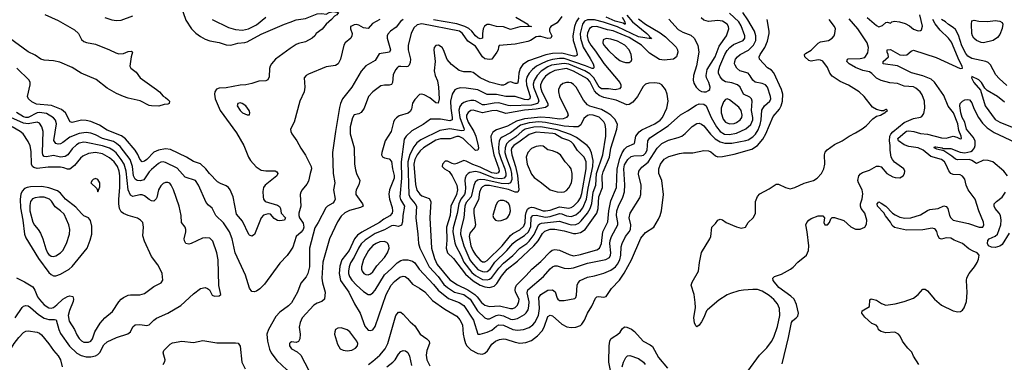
# Model space of a CAD drawing. Header units: inches. Extents: x 884549 to 1028252, y 526810 to 653624.
# Tile 912 of 1056: x 997679 to 1006128, y 616230 to 619168. Entities that reach past the tile are written whole.
import ezdxf

# ---------------------------------------------------------------- set-up
doc = ezdxf.new("R2010")
doc.units = ezdxf.units.IN
doc.header["$MEASUREMENT"] = 0
doc.layers.add('A9691', color=7, linetype='Continuous')
doc.layers.add('B0601', color=7, linetype='Continuous')

msp = doc.modelspace()

# ---------------------------------------------------------------- linework, layer by layer
at = {"layer": 'A9691', "color": 5}
for points, elevation in [([(999220.9, 620000), (999216.2, 619970), (999173.9, 619850), (999101.3, 619718.7), (999039.1, 619590), (999022.9, 619530), (999018.5, 619470), (999032.7, 619372.7), (999104.3, 619164.3), (999152.4, 619090), (999190, 619052.4), (999230, 619023.1), (999270, 619000.9), (999310, 618986.9), (999390, 618972.6), (999450, 618951.8), (999490, 618950.8), (999550, 618966.7), (999610, 618973.4), (999630, 618979.8), (999750, 619042.9), (999950, 619128.7), (1000000, 619147.5)], 2220), ([(997894, 619214), (998010, 619162.7), (998150, 619080.7), (998183, 619050), (998210, 618999.7), (998230, 618981.1), (998251.8, 618971.8), (998330, 618957.5), (998448.4, 618910), (998503.1, 618883.1), (998530, 618875.8), (998570, 618879), (998610, 618894.7), (998637.8, 618897.8), (998647.7, 618890), (998633.8, 618850), (998623, 618770), (998632.4, 618752.4), (998677.7, 618717.7), (998713, 618670), (998854, 618570), (998878.8, 618550), (998910, 618512), (998930, 618502), (998950, 618484.7), (998964.7, 618470), (998961, 618450), (998950, 618443.7), (998918.5, 618441.5), (998872.8, 618427.3), (998810, 618428.4), (998790, 618432.6), (998711.4, 618471.4), (998610, 618494.2), (998570, 618508.7), (998510, 618536), (998430, 618581), (998335.4, 618655.4), (998205.6, 618710), (998130, 618759.2), (998024.4, 618804.4), (997970, 618816.8), (997890, 618820.3), (997860.5, 618830), (997810, 618863.2), (997750, 618893.7), (997590, 619010.4)], 2180), ([(998410, 619187.8), (998470, 619167), (998510, 619160.2), (998550, 619163.8), (998650, 619201.6)], 2220), ([(999330.1, 619170.1), (999470, 619101.3), (999530, 619082.8), (999590, 619078.4), (999641.1, 619090), (999710, 619124), (999790, 619190.1)], 2240), ([(1000000, 618920.3), (999872.6, 618830), (999839.1, 618790), (999828.3, 618770), (999823.5, 618750), (999820.4, 618679.6), (999807, 618653), (999790, 618643.5), (999730, 618642.4), (999670, 618621.5), (999618, 618610), (999570, 618606), (999450, 618584.2), (999390, 618581.6), (999367.4, 618572.6), (999352.2, 618550), (999349.6, 618530), (999357, 618490), (999398.3, 618390), (999538.3, 618198.3), (999601.6, 618090), (999641.2, 617990), (999660.6, 617960.6), (999706.6, 617906.6), (999750, 617878.2), (999790, 617870.8), (999870, 617872.9), (999884.3, 617864.3), (999893.8, 617850), (999886.3, 617830), (999783.7, 617750), (999770.3, 617730), (999764.8, 617695.2), (999766.9, 617650), (999770.3, 617630), (999784.2, 617610), (999890, 617578.5), (999907.2, 617567.2), (999915.3, 617550), (999922.1, 617510), (999959.8, 617470), (999957.3, 617462.7), (999950, 617449.9), (999910, 617443.5), (999890, 617446.1), (999863.4, 617463.4), (999830, 617499.1), (999810, 617504.6), (999770, 617492.6), (999751.5, 617470), (999692.7, 617327.3), (999670, 617311.3), (999650, 617318.9), (999645.4, 617325.4), (999590, 617439.1), (999539.8, 617499.8), (999509.2, 617650), (999484.7, 617710), (999470, 617729.8), (999450, 617744.4), (999402.1, 617762.1), (999377, 617777), (999307.8, 617850), (999276.5, 617890), (999230.7, 617930.7), (999171.1, 617951.1), (999110.5, 617990.5), (998973.7, 618053.7), (998930, 618060.7), (998870, 618050.4), (998830, 618033.1), (998770, 617969.2), (998750, 617953.8), (998730, 617948.9), (998710, 617971.1), (998693.2, 618013.2), (998669.3, 618049.3), (998586.5, 618146.5), (998551.5, 618171.5), (998430, 618220.7), (998362.8, 618262.8), (998290, 618295.2), (998250, 618303.9), (998210, 618305.6), (998130, 618287.1), (998111.7, 618291.7), (998070.6, 618370), (998038.7, 618398.7), (997951.7, 618431.7), (997824.2, 618444.2), (997782.7, 618462.7), (997754.8, 618490), (997746.3, 618510), (997768, 618610), (997768.3, 618630), (997760.5, 618650), (997652.9, 618752.9)], 2220), ([(997638.7, 616610), (997699.9, 616700.1), (997710, 616711.4), (997730, 616718.2), (997750, 616713.8), (997770, 616701.1), (997840.4, 616640.4), (997889.4, 616609.4), (997930, 616598.2), (997977.5, 616597.5), (997992.6, 616592.6), (998015.1, 616510), (998030, 616476.5), (998107.1, 616367.1), (998170, 616309.3), (998207.5, 616287.5), (998250, 616276.1), (998290, 616275.9), (998330, 616286.4), (998350, 616297.8), (998365.5, 616314.5), (998400.8, 616379.2), (998430, 616406.3), (998510, 616442.4), (998607.3, 616472.7), (998628.6, 616491.4), (998650, 616533), (998670, 616550.3), (998710, 616554), (998770, 616546.3), (998790, 616550.4), (998828.9, 616591.1), (998851.6, 616608.4), (998948.7, 616651.3), (999062.4, 616717.6), (999170, 616817), (999230, 616861.6), (999270, 616870.6), (999290, 616862.8), (999306, 616850), (999330, 616804.7), (999350, 616796), (999390, 616798.8), (999404, 616810), (999387.6, 616887.6), (999382.9, 617110), (999369.8, 617170), (999334.7, 617270), (999310, 617294.7), (999270, 617298.2), (999246.8, 617293.2), (999149.3, 617249.3), (999130, 617243.7), (999104, 617250), (999092.3, 617272.3), (999089.4, 617290), (999104.7, 617350), (999105.1, 617370), (999098.3, 617390), (999067.6, 617430), (999064.5, 617490), (999047.8, 617567.8), (998999.8, 617710), (998979.7, 617750), (998965.7, 617765.7), (998950, 617772.1), (998930, 617770.8), (998910, 617762.7), (998890, 617744), (998871.1, 617710), (998856, 617644), (998849.2, 617630.8), (998830, 617613), (998810, 617614.7), (998790, 617625.3), (998750, 617657.7), (998730, 617666.5), (998710, 617666.9), (998650, 617651.5), (998630, 617663.1), (998608.9, 617708.9), (998593.1, 617870), (998575.4, 617930), (998549.9, 617970), (998505.1, 618025.1), (998478.5, 618050), (998450, 618067), (998390, 618085.5), (998250, 618115.9), (998230, 618116.6), (998190, 618108), (998165.5, 618094.5), (998130, 618059.9), (998091.1, 618008.9), (998070, 617995), (998030, 617989.9), (997970, 618004.3), (997910, 617992.9), (997890, 617995), (997877.7, 618010), (997874.9, 618030), (997881.3, 618210), (997869.9, 618250), (997850, 618279.9), (997829.9, 618289.9), (997750, 618275.4), (997710, 618280.7), (997551.4, 618351.4)], 2260), ([(1000000, 617183.8), (999975.2, 617144.8), (999910, 617079.7), (999779.6, 616900.4), (999739.5, 616860.5), (999710, 616839.7), (999690, 616835.1), (999670, 616838.4), (999650, 616866), (999616.6, 616976.6), (999528.2, 617170), (999502.2, 617290), (999478.7, 617350), (999426.3, 617426.3), (999362, 617490), (999330.7, 617550.7), (999297.8, 617577.8), (999279.8, 617599.8), (999214, 617750), (999188.4, 617788.4), (999097.3, 617817.3), (999030, 617894.3), (998930, 617943.2), (998910, 617948.9), (998890, 617946.3), (998870, 617936.2), (998810, 617884), (998790, 617863.1), (998744.5, 617795.5), (998714.6, 617785.4), (998688.1, 617788.1), (998670, 617799.8), (998655.4, 617830), (998645.8, 617910), (998626.9, 617970), (998542.1, 618082.1), (998510, 618107.5), (998482.3, 618122.3), (998389.7, 618149.7), (998330, 618180.1), (998290, 618194.8), (998250, 618200.3), (998190, 618193.1), (998110, 618160.2), (998050, 618114.5), (998030, 618104.5), (998010, 618101.9), (997987.5, 618107.5), (997972.2, 618132.2), (997995.5, 618275.5), (997987.2, 618307.2), (997970, 618328), (997910, 618363.5), (997850, 618373.6), (997829.8, 618370.2), (997750.9, 618330), (997730, 618329), (997710, 618336), (997650, 618373.2)], 2240), ([(997650, 616953.5), (997720, 616920), (997790, 616876.2), (997809.6, 616849.6), (997831.7, 616791.7), (997847.4, 616767.4), (997890, 616723.8), (997930, 616696.4), (997950, 616694), (997970, 616700.8), (997998.4, 616721.6), (998050, 616770.7), (998090, 616794), (998110, 616800.2), (998134.6, 616794.6), (998139.8, 616770), (998136.1, 616750), (998105.9, 616674.1), (998095.4, 616630), (998102.4, 616582.4), (998149.5, 616510), (998170, 616464.7), (998190, 616433.5), (998210, 616414), (998230, 616403.7), (998270, 616402.6), (998290, 616411.4), (998303.2, 616430), (998323, 616490), (998370, 616564.5), (998410, 616610.2), (998475, 616665), (998530, 616749), (998550, 616770.2), (998570, 616785.4), (998610, 616804.9), (998630, 616809.1), (998710, 616809.1), (998750, 616820.2), (998830, 616879.6), (998892.7, 616910), (998906.6, 616933.4), (998901.4, 616990), (998885.5, 617030), (998865.3, 617065.3), (998810, 617136.2), (998748.3, 617268.3), (998735.9, 617315.9), (998741.1, 617390), (998734, 617430), (998715.8, 617450), (998690, 617464.8), (998608.3, 617488.3), (998570, 617504.8), (998550, 617521.7), (998535, 617550), (998528.7, 617588.7), (998528.8, 617628.8), (998538, 617730), (998538.5, 617830), (998532.4, 617870), (998516.9, 617910), (998490, 617949.9), (998450, 617983.7), (998390, 618017), (998330, 618029.1), (998270, 618020.1), (998220.9, 617999.1), (998199.9, 617980.1), (998150, 617919.1), (998110, 617886.6), (998090, 617887.3), (998058.3, 617898.3), (998030, 617902.1), (997923.7, 617903.7), (997830, 617892.7), (997800.2, 617900.2), (997789, 617909), (997780.8, 617930), (997777, 618037), (997767.4, 618087.4), (997750, 618124.7), (997708.4, 618188.4), (997683.1, 618210), (997613.3, 618250)], 2280), ([(1000000, 616728.7), (999985.8, 616714.2), (999910, 616659.7), (999877, 616623), (999813.7, 616510), (999800.3, 616470), (999804.6, 616410), (999822, 616342), (999835.6, 616310), (999884.2, 616244.2), (999970, 616164.6), (1000000, 616128.3)], 2260), ([(997555.2, 616224.8), (997570.3, 616249.7), (997594.7, 616330), (997630, 616390.2), (997670, 616442.2), (997710, 616484), (997730, 616495.6), (997750, 616498.3), (997830, 616487.4), (997850, 616478.9), (997865.3, 616465.3), (997928, 616388), (997968.3, 616330), (998010, 616285.8), (998028.8, 616250), (998042.5, 616190)], 2240), ([(998910, 616210.4), (998924.7, 616235.3), (998927.1, 616250), (998909.7, 616310), (998914.3, 616330), (998970, 616384.6), (998990, 616396.5), (999070.3, 616410.3), (999170, 616399.5), (999250, 616415.6), (999370, 616397.7), (999530, 616397.1), (999553.3, 616393.3), (999569.3, 616369.3), (999586.2, 616230), (999613.1, 616173.1)], 2240), ([(1000000, 616396.6), (999993.4, 616390), (999994.9, 616370), (1000000, 616362.1)], 2280)]:
    msp.add_lwpolyline(points, dxfattribs=dict(at, elevation=elevation))
for points, elevation in [([(999570, 618454.7), (999550.4, 618449.6), (999544.6, 618430), (999570, 618390.4), (999590, 618370.4), (999630, 618353), (999650, 618352), (999654, 618370), (999647.6, 618390), (999620.5, 618430), (999589, 618450)], 2240), ([(997870, 617737.3), (997770, 617735.9), (997742.8, 617730), (997720.9, 617719.1), (997701, 617699), (997688.9, 617671.1), (997683.4, 617630), (997686.6, 617553.4), (997705.8, 617450), (997720.6, 617330), (997730, 617296.5), (997839.2, 617119.2), (997930, 616999.5), (997950, 616981.7), (997970, 616971.7), (997990, 616971.6), (998030, 616986), (998102.6, 617030), (998128, 617052), (998256.9, 617210), (998283.1, 617276.9), (998297.1, 617330), (998297.8, 617397.8), (998286.6, 617446.6), (998268.7, 617468.7), (998230, 617487.4), (998210, 617505.1), (998160.6, 617560.6), (998070.5, 617630), (998030, 617681.1), (998001.7, 617701.7), (997930, 617725.8)], 2320), ([(998330, 617805.1), (998310, 617798.5), (998300.3, 617790), (998290.3, 617770), (998339.4, 617719.4), (998350, 617691.3), (998366.2, 617733.8), (998365.1, 617770), (998350, 617796.3)], 2320), ([(997850, 617647.5), (997810, 617640.5), (997788.9, 617631.1), (997772.3, 617610), (997765.4, 617574.6), (997767, 617530), (997790, 617431.8), (997806.1, 617406.1), (997838.2, 617370), (997856.7, 617336.7), (997875.8, 617290), (997902.2, 617202.2), (997917.7, 617170), (997930, 617153.6), (997950, 617139.7), (997970, 617135.9), (997990, 617143.5), (998028.6, 617170), (998047.9, 617190), (998081.7, 617250), (998106.6, 617330), (998109.8, 617370), (998101.4, 617410), (998060.4, 617500.4), (998030, 617529.8), (997981.9, 617561.9), (997952.3, 617612.3), (997935.6, 617630), (997890, 617646.2)], 2340)]:
    msp.add_lwpolyline(points, close=True, dxfattribs=dict(at, elevation=elevation))
at = {"layer": 'B0601', "color": 5}
for points, elevation in [([(1000000, 619147.5), (1000050, 619166.2), (1000130, 619179.8), (1000230, 619218.7), (1000270, 619222.2), (1000310, 619214.9), (1000333.2, 619230), (1000370, 619239.5), (1000414, 619230), (1000398.8, 619210), (1000380.3, 619199.7), (1000354.4, 619170), (1000309, 619131), (1000274.2, 619085.8), (1000223.7, 619050), (1000210, 619029.6), (1000189.2, 619010.8), (1000130, 618979.8), (1000070, 618965), (1000050, 618955.8), (1000000, 618920.3)], 2220), ([(1002330, 619195.8), (1002290, 619142.5), (1002237.6, 619110), (1002230, 619100.4), (1002225, 619090), (1002226.4, 619070), (1002245, 619030), (1002236.9, 619010), (1002210, 619007.4), (1002150, 619024.9), (1002130, 619025.4), (1002110, 619021.5), (1002062.9, 618990), (1002039, 618981), (1001930, 618959.3), (1001794, 618946), (1001787.5, 618932.5), (1001784.8, 618910), (1001773.6, 618890), (1001730, 618831.2), (1001710, 618826.2), (1001670, 618833.2), (1001650, 618849.9), (1001590, 618942.3), (1001524.5, 618984.5), (1001479.6, 619050), (1001451.8, 619070), (1001130, 619133.7), (1001090, 619124.9), (1001061.4, 619098.6), (1001037.8, 619050), (1001011.1, 618950), (1001012.9, 618910), (1001032.6, 618830), (1001030, 618800.7), (1001020.4, 618779.6), (1001010, 618767.2), (1000995.9, 618764.1), (1000950, 618767.9), (1000930, 618765.7), (1000920.6, 618759.4), (1000902.5, 618737.5), (1000883.3, 618696.7), (1000877.8, 618630), (1000870, 618611.5), (1000850, 618605.7), (1000810, 618606.5), (1000778.9, 618601.1), (1000710, 618548.8), (1000670.8, 618509.2), (1000634.7, 618410), (1000610, 618372.8), (1000590, 618361.1), (1000550, 618351), (1000533.9, 618326.1), (1000515.7, 618250), (1000515, 618190), (1000548, 618070), (1000552.9, 617930), (1000560.1, 617880.1), (1000569.4, 617849.4), (1000597.6, 617790), (1000590, 617752.3), (1000567.3, 617710), (1000562, 617690), (1000564.1, 617670), (1000621.6, 617590), (1000625.3, 617570), (1000603, 617557), (1000508.5, 617531.5), (1000468.2, 617511.8), (1000437.9, 617482.1), (1000405.5, 617434.5), (1000337.6, 617290), (1000280.6, 617090), (1000272.4, 616950), (1000277.5, 616910), (1000299.8, 616830), (1000293.8, 616770), (1000270.5, 616750), (1000230, 616735.9), (1000201.5, 616718.5), (1000101.4, 616610), (1000086.2, 616570), (1000077.5, 616530), (1000084.9, 616470), (1000082.4, 616430), (1000070, 616409.2), (1000050, 616399.3), (1000010, 616406.6), (1000000, 616396.6)], 2280), ([(1000768.3, 619170), (1000705, 619135), (1000670, 619092), (1000630, 619098.3), (1000590, 619121), (1000570, 619126.3), (1000550, 619124.1), (1000526, 619114), (1000518.4, 619110), (1000516.5, 619090), (1000530.3, 619050), (1000530.2, 619029.8), (1000520.3, 619010), (1000472.2, 618970), (1000459.6, 618950), (1000430.3, 618830.3), (1000410.9, 618789.1), (1000390, 618776.8), (1000310, 618763.1), (1000157.5, 618702.5), (1000136, 618690), (1000118.8, 618670), (1000124.9, 618590), (1000120.7, 618550), (1000082.8, 618470), (1000033.4, 618290), (1000002.6, 618230), (1000004.2, 618210), (1000014.6, 618190), (1000057.4, 618130), (1000090, 618065.5), (1000130, 618007.7), (1000181.1, 617910), (1000183.1, 617890), (1000170, 617849), (1000157.2, 617782.8), (1000142.9, 617757.1), (1000101.7, 617710), (1000090.3, 617690), (1000085.8, 617670), (1000090.2, 617570), (1000074, 617510), (1000074, 617490), (1000080.9, 617470), (1000110, 617423.7), (1000116.1, 617390), (1000112.2, 617370), (1000095.1, 617344.9), (1000051.3, 617308.7), (1000021.8, 617218.1), (1000000, 617183.8)], 2240), ([(1000968.4, 619170), (1000946.3, 619153.7), (1000910, 619103.5), (1000860.3, 619070), (1000836.7, 619043.3), (1000831.3, 619030), (1000831.1, 619010), (1000861.2, 618910), (1000853.4, 618890), (1000764.5, 618875.5), (1000730, 618819.7), (1000650, 618774), (1000610, 618728), (1000530, 618589.7), (1000450, 618489.6), (1000432.3, 618450), (1000424.2, 618415.8), (1000387.3, 618210), (1000364.2, 618030), (1000369.4, 617849.4), (1000383.5, 617770), (1000372.1, 617710), (1000385.5, 617630), (1000378.3, 617610), (1000364.6, 617595.4), (1000320.4, 617570), (1000304.6, 617555.4), (1000240.7, 617430), (1000210, 617382.4), (1000166.9, 617210), (1000166.4, 617050), (1000150, 616992), (1000136.6, 616963.4), (1000092.4, 616907.6), (1000061.3, 616830), (1000010, 616738.9), (1000000, 616728.7)], 2260), ([(1002476.6, 619183.4), (1002454.2, 619150), (1002440.5, 619110), (1002425.2, 619030), (1002427.2, 618990), (1002452.8, 618910), (1002462.5, 618870), (1002458.5, 618861.5), (1002444.6, 618855.4), (1002430, 618856.7), (1002330, 618880.5), (1002250, 618878.6), (1002194.4, 618865.6), (1002045, 618815.1), (1001995.8, 618784.2), (1001972.3, 618750), (1001961.8, 618710), (1001957.6, 618642.4), (1001950, 618621.5), (1001930, 618620.5), (1001890, 618636.3), (1001870, 618630.8), (1001850, 618614.2), (1001830, 618605.4), (1001810, 618606.5), (1001710, 618631.2), (1001630, 618669.9), (1001570, 618715.2), (1001550, 618721.1), (1001490, 618721), (1001450, 618733.8), (1001385.1, 618785.1), (1001345.7, 618825.7), (1001316.8, 618910), (1001302.6, 618930), (1001272, 618950), (1001250, 618946.3), (1001236, 618930), (1001232.8, 618910), (1001243.9, 618810), (1001235, 618730), (1001244.2, 618690), (1001262.9, 618642.9), (1001273.8, 618590), (1001277.6, 618490), (1001270, 618453.6), (1001250, 618454), (1001197.2, 618497.2), (1001150, 618524.2), (1001130, 618530.7), (1001110, 618526.4), (1001070, 618483.4), (1001050, 618452.8), (1001040.3, 618399.7), (1001030, 618379.8), (1001012.4, 618367.6), (1000936.3, 618343.7), (1000912.4, 618327.6), (1000896.3, 618310), (1000885.4, 618290), (1000865, 618210), (1000815.6, 618130), (1000785.1, 618030), (1000783.2, 618010), (1000792.4, 617992.4), (1000810, 617983.5), (1000850, 617974.5), (1000870, 617952), (1000878.1, 617890), (1000893.1, 617833.1), (1000891.1, 617808.9), (1000853, 617710), (1000847.5, 617672.5), (1000853.1, 617630), (1000876.2, 617556.2), (1000878.8, 617530), (1000875.4, 617510), (1000854.6, 617485.4), (1000803, 617457), (1000766.3, 617430), (1000613.9, 617346.1), (1000578.7, 617321.3), (1000552.4, 617287.6), (1000505.8, 617190), (1000442.5, 617110), (1000425.9, 617054.1), (1000419.6, 616990), (1000431, 616930), (1000502.6, 616830), (1000550.7, 616730), (1000600.3, 616650), (1000641, 616541), (1000670, 616506.4), (1000690, 616501.1), (1000710, 616508.4), (1000730, 616536.5), (1000822.9, 616810), (1000865, 616890), (1000895.9, 616924.1), (1000941, 616959), (1000970, 616967.4), (1000985.4, 616965.4), (1001009.3, 616949.3), (1001050, 616899), (1001110, 616866.3), (1001155.1, 616835.1), (1001221.2, 616761.2), (1001326, 616686), (1001430, 616626), (1001454.6, 616594.6), (1001479.5, 616550), (1001484, 616470), (1001491.4, 616430), (1001503.1, 616390), (1001515.9, 616370), (1001550, 616337.1), (1001610, 616304.1), (1001650, 616300.2), (1001670, 616307.2), (1001692.4, 616327.6), (1001730, 616384.4), (1001760.7, 616410), (1001795.3, 616424.7), (1001830, 616430.8), (1001850, 616429.4), (1001930, 616403.1), (1001970, 616394.8), (1002020.7, 616399.3), (1002070, 616417.9), (1002122.3, 616457.7), (1002161.3, 616498.7), (1002179.2, 616530), (1002210, 616621.3), (1002230, 616635.2), (1002250, 616628.2), (1002330, 616556.5), (1002374.7, 616534.7), (1002410, 616528.6), (1002450, 616531.4), (1002490, 616546), (1002502.5, 616557.5), (1002524.2, 616590), (1002550.5, 616650), (1002588.7, 616710), (1002619.7, 616780.3), (1002629.9, 616790.1), (1002646, 616794), (1002690, 616789.3), (1002710, 616794.9), (1002757.9, 616862.1), (1002824.7, 616935.3), (1002865.1, 616994.9), (1002927.6, 617110), (1003010, 617293.4), (1003050, 617341.7), (1003119.6, 617390), (1003161.2, 617458.8), (1003175.8, 617490), (1003186.9, 617530), (1003202, 617670), (1003188.1, 617788.1), (1003163.8, 617850), (1003164.4, 617890), (1003176.4, 617930), (1003210, 617972.4), (1003250, 617995), (1003339.6, 618020.4), (1003375, 618025), (1003454.9, 618025.1), (1003550, 618046.2), (1003590, 618042.6), (1003610, 618035.9), (1003650, 618001.3), (1003670, 617991.3), (1003710, 617994), (1003810, 618016.3), (1003960.9, 618059.1), (1004009.3, 618090.7), (1004056.3, 618143.7), (1004081.9, 618190), (1004143.2, 618336.8), (1004198.6, 618401.4), (1004214.2, 618430), (1004225.8, 618470), (1004226.1, 618530), (1004215.3, 618570), (1004150, 618713.8), (1004130, 618734.8), (1004096.7, 618756.8), (1004027.2, 618830), (1004024.8, 618850), (1004033.2, 618870), (1004072.3, 618930), (1004097.2, 618982.8), (1004111.2, 619050), (1004111.1, 619070), (1004091.6, 619170)], 2320), ([(1002890, 619208.5), (1002937.1, 619150), (1003059.3, 619050), (1003080.5, 619030), (1003082.1, 619022.1), (1003100.3, 619010), (1003097.1, 619002.9), (1002990, 619022.4), (1002810, 619106.2), (1002687.5, 619147.5), (1002610, 619166), (1002550, 619165.8), (1002525.2, 619154.8), (1002507.1, 619130), (1002489.4, 619050), (1002490.4, 619010), (1002513, 618933), (1002575.4, 618835.4), (1002599.2, 618790), (1002606.5, 618770), (1002605.2, 618754.8), (1002599.3, 618750), (1002590, 618748.5), (1002533.6, 618773.6), (1002350, 618836.4), (1002310, 618836.3), (1002250, 618827.7), (1002210, 618816.7), (1002163.7, 618796.3), (1002113.5, 618770), (1002078.6, 618741.4), (1002049.5, 618710.5), (1002030, 618675.5), (1002024.7, 618650), (1002027.6, 618610), (1002058.8, 618510), (1002057.5, 618490), (1002037.9, 618482.1), (1002010, 618483.3), (1001930, 618508.5), (1001850.9, 618509.1), (1001770, 618526.1), (1001690, 618527.3), (1001610, 618565.6), (1001510, 618581.8), (1001457.3, 618582.7), (1001430, 618576.5), (1001413.2, 618566.8), (1001389.6, 618530.4), (1001374.6, 618470), (1001377.8, 618410), (1001391.2, 618330), (1001390, 618309.1), (1001370, 618300.3), (1001290, 618314.3), (1001204.2, 618315.8), (1001140.9, 618270), (1001043.5, 618216.5), (1000995.6, 618170), (1000977.8, 618142.2), (1000951.6, 617950), (1000954.8, 617810), (1000941.7, 617650), (1000947.4, 617627.4), (1000981.6, 617570), (1000967, 617490), (1000965, 617435), (1000954.3, 617405.7), (1000930, 617395.4), (1000890, 617402.1), (1000870, 617399.6), (1000810, 617365.6), (1000730, 617333.8), (1000643, 617277), (1000610, 617245.4), (1000585.3, 617210), (1000548.6, 617131.4), (1000517.6, 617082.4), (1000505, 617050), (1000499.4, 617010), (1000501.1, 616990), (1000510, 616965.2), (1000530, 616935), (1000570, 616890.9), (1000630, 616837.8), (1000670, 616812.7), (1000690, 616811.5), (1000710, 616825.3), (1000730, 616848), (1000810, 616981), (1000870, 617034.2), (1000916.6, 617083.4), (1000950, 617102.5), (1000970, 617107.8), (1001010, 617108.8), (1001050, 617097.9), (1001070, 617082.3), (1001105.7, 617030), (1001230, 616897.8), (1001270, 616847.9), (1001357.1, 616777.1), (1001450, 616744.1), (1001490, 616718.1), (1001572.9, 616590), (1001610, 616470.7), (1001630.4, 616470.4), (1001690, 616489.5), (1001730, 616505.2), (1001770, 616540.1), (1001790, 616551.8), (1001830, 616548.2), (1001910, 616512), (1001950, 616504.3), (1002002, 616510), (1002050, 616526.9), (1002082, 616550), (1002100.5, 616570), (1002129.9, 616630), (1002139.2, 616690), (1002133.7, 616786.3), (1002150, 616811.6), (1002210, 616847.8), (1002250, 616851.1), (1002273.7, 616833.7), (1002290, 616780.5), (1002295.6, 616770), (1002310, 616759.2), (1002350, 616758.9), (1002442, 616778), (1002450, 616784.7), (1002455.6, 616804.4), (1002461.1, 616890), (1002469.9, 616910.1), (1002488.8, 616931.2), (1002550, 616960.1), (1002610, 616970.9), (1002690, 616995.5), (1002750, 617018.8), (1002791.9, 617048.1), (1002810, 617071.8), (1002827.2, 617110), (1002836, 617150), (1002840, 617220), (1002848.6, 617250), (1002877, 617310), (1002910, 617348.6), (1002921.4, 617370), (1002922.8, 617410), (1002909.9, 617470), (1002915.9, 617510), (1002999.1, 617640.9), (1003009.8, 617670), (1003010.6, 617750), (1002990, 617844), (1002991.6, 617870), (1003016.1, 617903.9), (1003073, 617947), (1003150, 618067.4), (1003190, 618107.5), (1003245.3, 618134.7), (1003330, 618157.6), (1003359.7, 618170), (1003390, 618192.2), (1003449, 618251), (1003490, 618278.9), (1003510, 618280.6), (1003530, 618271.8), (1003550, 618256.6), (1003606, 618186), (1003646.7, 618146.7), (1003690, 618119.9), (1003728.7, 618108.7), (1003790, 618110.1), (1003910, 618131.7), (1003930, 618138.9), (1003970, 618163.9), (1003992.2, 618187.8), (1004015.4, 618224.6), (1004032.8, 618270), (1004041, 618310), (1004046.3, 618393.7), (1004070, 618428.6), (1004115.6, 618470), (1004123.1, 618490), (1004122.2, 618510), (1004095, 618590), (1004077.5, 618610), (1004050, 618621.9), (1003990, 618632.1), (1003969.2, 618649.2), (1003948.2, 618688.2), (1003930, 618709.7), (1003858.7, 618730), (1003832.5, 618752.5), (1003817.9, 618777.9), (1003813.6, 618790), (1003815, 618810), (1003822.6, 618830), (1003838.4, 618850), (1003862.2, 618870), (1003932.8, 618907.3), (1003974.8, 618950), (1003994.9, 618990), (1003996.3, 619030), (1003983.7, 619070), (1003927.8, 619167.7), (1003884.9, 619230)], 2340), ([(1002990, 619175.4), (1003050, 619129.7), (1003175.8, 619055.8), (1003221.2, 619021.2), (1003312.1, 618932.1), (1003322.2, 618910), (1003325, 618890), (1003315.6, 618850), (1003290.1, 618829.9), (1003210, 618822.5), (1003170, 618827), (1003082.4, 618882.4), (1003014.9, 618950), (1002910, 619014.5), (1002770, 619072.3), (1002721.8, 619081.8), (1002630, 619109.5), (1002590, 619107.6), (1002567.4, 619092.6), (1002550, 619054), (1002548.5, 619030), (1002558, 618990), (1002579.2, 618950), (1002619, 618899), (1002690, 618793.1), (1002830, 618630.2), (1002837.1, 618610), (1002837.5, 618590), (1002824.8, 618575.2), (1002790, 618567.1), (1002730, 618574.2), (1002670, 618574.2), (1002649.9, 618590), (1002605.6, 618670), (1002570, 618704.5), (1002529.3, 618730), (1002390, 618786.8), (1002350, 618792.9), (1002243, 618777), (1002210, 618764.6), (1002154, 618726), (1002119.5, 618690), (1002093.5, 618646.5), (1002085.4, 618614.6), (1002087, 618590), (1002128.9, 618490), (1002133.7, 618470), (1002122.3, 618450), (1002070, 618435.9), (1001889.9, 618429.9), (1001870, 618431.4), (1001790, 618455.4), (1001750, 618453.2), (1001670, 618437.1), (1001650, 618438.4), (1001590, 618471.5), (1001575.4, 618475.4), (1001550, 618475.9), (1001511.9, 618468.1), (1001490, 618459), (1001470, 618443.7), (1001456.4, 618423.6), (1001447.4, 618392.6), (1001456.4, 618330), (1001494, 618230), (1001490, 618218.5), (1001470, 618215), (1001370, 618232.1), (1001282.6, 618217.4), (1001121.9, 618138.1), (1001087.6, 618112.4), (1001061.2, 618078.8), (1001026.8, 618013.2), (1001009.5, 617950), (1001017.9, 617670), (1001030, 617640.1), (1001072.9, 617590), (1001083.4, 617570), (1001077.2, 617470), (1001095.7, 617330), (1001100.5, 617250), (1001113.7, 617210), (1001191.8, 617050), (1001270, 616964.8), (1001318.2, 616898.2), (1001349.1, 616870), (1001410, 616831.6), (1001490, 616810.7), (1001545, 616770), (1001606.6, 616670), (1001670, 616611.5), (1001690, 616603), (1001710, 616603.6), (1001768.4, 616631.6), (1001790, 616636.5), (1001830, 616627.4), (1001890, 616600.9), (1001910, 616598), (1001950, 616605), (1002010, 616639), (1002026.1, 616653.9), (1002040.7, 616679.3), (1002049.1, 616710.9), (1002051.2, 616748.8), (1002033.2, 616826.8), (1002040.2, 616850), (1002173.1, 616966.9), (1002230, 617031.8), (1002250, 617048.5), (1002270, 617056.6), (1002290, 617056), (1002350, 617036.3), (1002390, 617035.7), (1002430, 617041.4), (1002550, 617079.1), (1002709.4, 617110.6), (1002739.8, 617130), (1002749.9, 617150), (1002750.8, 617169.2), (1002742.3, 617250), (1002744.8, 617275.2), (1002757.3, 617310), (1002811.1, 617410), (1002812.7, 617430), (1002801, 617490), (1002803.4, 617530), (1002816.4, 617570), (1002853, 617647), (1002867.7, 617692.3), (1002871.3, 617751.3), (1002864, 617890), (1002870, 617923.6), (1002896.4, 617970), (1002925, 617995), (1002950, 618001.8), (1003017.2, 618002.8), (1003032.4, 618007.6), (1003050, 618022.9), (1003061.9, 618050), (1003068.1, 618130), (1003085.8, 618154.2), (1003242.8, 618257.2), (1003350, 618351.3), (1003410, 618385.5), (1003483.7, 618436.3), (1003510, 618446.5), (1003550, 618443.2), (1003570.5, 618430.5), (1003611.6, 618330), (1003657.5, 618250), (1003689.3, 618209.3), (1003727.1, 618187.1), (1003770, 618182.6), (1003830, 618194), (1003908.7, 618231.3), (1003951.9, 618270), (1003970, 618308.9), (1003971, 618330), (1003959.5, 618390), (1003965.2, 618470), (1003959.4, 618490), (1003943.8, 618503.8), (1003888.7, 618528.7), (1003860.5, 618590), (1003839.4, 618610), (1003790, 618627.8), (1003736.7, 618636.7), (1003712.9, 618650), (1003690, 618678), (1003676.7, 618710), (1003676.6, 618730), (1003687.1, 618770), (1003730.4, 618870), (1003750, 618904.8), (1003772.9, 618930), (1003805, 618955), (1003887.9, 618990), (1003899.9, 619010), (1003900.7, 619030), (1003870, 619115.1), (1003851.2, 619150), (1003770, 619223.8)], 2360), ([(1001937.4, 619190), (1002040.3, 619130), (1002042.3, 619122.3), (1002050, 619117.1), (1002070.8, 619110), (1001970, 619106.5), (1001890, 619085), (1001830, 619107.5), (1001770.1, 619109.9), (1001710, 619128.3), (1001690, 619126.7), (1001668.1, 619111.9), (1001656.3, 619090), (1001649, 619051), (1001651, 619010), (1001630, 619003.9), (1001610, 619013.5), (1001591.2, 619030), (1001557.6, 619070), (1001531.9, 619091.9), (1001499.6, 619110), (1001430, 619133.8), (1001230, 619168.4)], 2260), ([(1002848.5, 619190), (1002872.4, 619150), (1002873.1, 619130), (1002870, 619129.1), (1002858.4, 619138.4), (1002790, 619155.9), (1002710, 619188.9)], 2320), ([(1003250, 619172.4), (1003330, 619085.5), (1003370, 619061.7), (1003436.7, 619036.7), (1003467.1, 619010), (1003498.9, 618950), (1003507.8, 618890), (1003486.8, 618773.2), (1003461.7, 618690), (1003458, 618650), (1003464.2, 618624.2), (1003482.6, 618590), (1003510, 618564.1), (1003530, 618553.4), (1003550, 618549.5), (1003570, 618551), (1003590, 618559.6), (1003599.8, 618570), (1003604.2, 618590), (1003593.6, 618630), (1003573.3, 618670), (1003568.9, 618690), (1003579.3, 618740.7), (1003646, 618850), (1003679.8, 618940.2), (1003745.3, 619030), (1003765.2, 619090), (1003761.4, 619110), (1003748.9, 619130), (1003710, 619154.6), (1003670, 619161.2), (1003590, 619153.6), (1003550, 619164.2), (1003525.7, 619185.7)], 2380), ([(1003927.2, 616152.8), (1004026, 616290), (1004090, 616354.4), (1004130, 616408.4), (1004150, 616446), (1004182.1, 616537.9), (1004201.7, 616630), (1004197.7, 616690), (1004180.6, 616730), (1004150, 616767.3), (1004110, 616803.7), (1004050, 616838.6), (1004010, 616853.1), (1003970, 616855.5), (1003890, 616848), (1003850, 616841.8), (1003779.2, 616820.8), (1003750, 616808.2), (1003678.2, 616761.8), (1003580.4, 616679.6), (1003572.2, 616670), (1003550, 616613.2), (1003530, 616576), (1003510, 616549), (1003490, 616534), (1003482, 616542), (1003468.3, 616568.3), (1003464, 616610), (1003479.1, 616700.9), (1003476.2, 616743.8), (1003467.9, 616810), (1003442, 616890), (1003450, 616917.3), (1003504.7, 617010), (1003513.6, 617086.4), (1003530, 617170.7), (1003601.8, 617290), (1003608.9, 617310), (1003618.4, 617390), (1003650, 617420.5), (1003670, 617448.5), (1003690, 617457.6), (1003710, 617451.7), (1003742, 617430), (1003830, 617390.4), (1003870, 617379.1), (1003908, 617390), (1003929, 617430), (1003971.5, 617468.5), (1003992.8, 617507.2), (1003994, 617610), (1004008.8, 617651.2), (1004030, 617674.4), (1004110, 617716.5), (1004170, 617757.6), (1004190, 617757.6), (1004250, 617728.7), (1004290, 617717), (1004330, 617728.9), (1004410, 617766.7), (1004489.3, 617790), (1004522.9, 617810), (1004559.7, 617850), (1004579.7, 617890), (1004586.9, 617930), (1004584, 618010), (1004590, 618030.7), (1004607.2, 618052.7), (1004670, 618097.1), (1004737.2, 618130), (1004796, 618170), (1004850, 618197), (1004906.9, 618233.1), (1004941.8, 618258.2), (1005001.1, 618318.9), (1005030, 618340.7), (1005066, 618350), (1005092.9, 618367.1), (1005106, 618370), (1005106, 618374), (1005126, 618390), (1005118, 618398), (1005110, 618398), (1005094, 618390), (1005094, 618386), (1005072.7, 618387.3), (1005030, 618399.3), (1004996.9, 618416.9), (1004924, 618510), (1004881, 618550), (1004790, 618608), (1004719.4, 618639.4), (1004650, 618682.7), (1004631.8, 618710), (1004610, 618758.4), (1004570, 618812.2), (1004550, 618822.2), (1004530, 618823.4), (1004470, 618812), (1004450, 618818.5), (1004415.8, 618850), (1004414.7, 618870), (1004422, 618878), (1004471.8, 618908.2), (1004530, 618967.9), (1004550, 618977.6), (1004618, 618990), (1004650.7, 619009.3), (1004666.6, 619030), (1004674.3, 619050), (1004678.9, 619090), (1004671.1, 619110), (1004625.4, 619170)], 2280), ([(1004222.4, 616217.6), (1004277.1, 616442.9), (1004300.5, 616570), (1004310, 616586.2), (1004343.1, 616610), (1004355.2, 616624.8), (1004361.4, 616650), (1004345.2, 616725.2), (1004325.4, 616770), (1004297, 616797), (1004192.8, 616870), (1004143.9, 616930), (1004140.5, 616950), (1004155.5, 616964.5), (1004215.2, 616984.8), (1004293.2, 617030), (1004314.7, 617045.3), (1004357.2, 617090), (1004431.6, 617150), (1004448.3, 617190), (1004449.7, 617230), (1004436.3, 617350), (1004424.5, 617410), (1004432.3, 617430), (1004449.4, 617450), (1004470, 617463), (1004530, 617486), (1004570, 617486), (1004586, 617470), (1004579.1, 617430), (1004587.3, 617410), (1004610, 617408), (1004629.2, 617430), (1004639, 617461), (1004649.4, 617470.6), (1004670, 617470.6), (1004750, 617444.9), (1004810.4, 617390.4), (1004850, 617370.7), (1004890, 617370.6), (1004931.3, 617388.7), (1004945.6, 617414.4), (1004949.6, 617450), (1004930, 617509), (1004899.3, 617550), (1004894, 617570), (1004893.6, 617590), (1004908.5, 617631.5), (1004913.6, 617673.6), (1004906.9, 617710), (1004875.6, 617770), (1004871.8, 617790), (1004880.9, 617830), (1004893.4, 617846.6), (1004910, 617857.1), (1004970, 617878.4), (1005030, 617910.7), (1005050, 617911), (1005070, 617906), (1005118.8, 617850), (1005170, 617820.5), (1005190, 617813.4), (1005230, 617810.8), (1005259, 617830), (1005272.3, 617850), (1005275.1, 617870), (1005265.2, 617890), (1005186.7, 617946.7), (1005168.1, 617968.1), (1005156.9, 617990), (1005148.2, 618048.2), (1005149.7, 618090.3), (1005142.3, 618130), (1005145.3, 618170), (1005153.6, 618186.4), (1005172.7, 618207.3), (1005270, 618285.5), (1005350, 618320.2), (1005408.4, 618331.6), (1005421.1, 618338.9), (1005437.5, 618362.5), (1005446, 618410), (1005442.8, 618470), (1005423.8, 618523.8), (1005406.4, 618550), (1005370, 618582.4), (1005350, 618593.5), (1005270, 618599), (1005210, 618622.3), (1005146.7, 618626.7), (1005070, 618646.3), (1005030, 618665.6), (1004990, 618706.6), (1004970, 618719.8), (1004913.1, 618733.1), (1004850, 618759.1), (1004795.8, 618790), (1004775.8, 618810), (1004782, 618830), (1004787.6, 618832.4), (1004890, 618835.5), (1004930, 618845.2), (1004955.9, 618884.1), (1004963.7, 618930), (1004950.6, 618970), (1004872, 619090), (1004795.3, 619175.3)], 2260), ([(1005395.3, 616210), (1005350, 616283), (1005335.5, 616315.5), (1005299.7, 616350), (1005267.4, 616390), (1005253.6, 616410), (1005234.2, 616454.2), (1005221.2, 616470), (1005187.5, 616487.5), (1005110, 616483.7), (1005070, 616492.7), (1005049.6, 616509.6), (1005041.2, 616530), (1005027, 616547), (1004990, 616562), (1004930, 616617.2), (1004906, 616650), (1004909.2, 616670), (1004971.8, 616708.2), (1004973.6, 616766.4), (1004985.6, 616774.4), (1005030, 616763.1), (1005075.1, 616735.1), (1005110, 616720.5), (1005190, 616730.5), (1005269.5, 616750.5), (1005350, 616780.7), (1005389, 616810), (1005430, 616858), (1005450, 616856), (1005470, 616842.8), (1005530.2, 616770.2), (1005590, 616718.7), (1005690, 616672.2), (1005730, 616663.8), (1005753.1, 616666.9), (1005770, 616677.3), (1005783.8, 616696.2), (1005804.2, 616750), (1005809.6, 616829.6), (1005803.7, 616930), (1005806.8, 616953.2), (1005825.2, 616990), (1005872, 617048), (1005894.8, 617085.2), (1005906.3, 617113.7), (1005912.3, 617150), (1005896, 617170), (1005861.7, 617181.7), (1005822.9, 617202.9), (1005769.7, 617250), (1005697.1, 617277.1), (1005670, 617293.5), (1005630, 617296.3), (1005590, 617286.4), (1005570.8, 617290.8), (1005556.1, 617316.1), (1005550, 617352), (1005538.8, 617370), (1005530, 617375.8), (1005510, 617379.1), (1005430, 617365.1), (1005290, 617363.3), (1005187, 617387), (1005164.2, 617404.2), (1005151.2, 617431.2), (1005107.2, 617487.2), (1005092.7, 617512.7), (1005040.3, 617570), (1005035.7, 617590), (1005050, 617604.8), (1005070, 617596), (1005110.3, 617570.3), (1005168.9, 617508.9), (1005190, 617494.9), (1005230, 617473.6), (1005273.7, 617466.3), (1005325.1, 617470), (1005410, 617494.3), (1005470, 617532.1), (1005490, 617539.3), (1005559.6, 617550), (1005610, 617571.3), (1005630, 617566.5), (1005642.6, 617550), (1005658.2, 617490), (1005668.1, 617470), (1005690.4, 617450), (1005820.6, 617420.6), (1005911.3, 617388.7), (1005944, 617390), (1005953, 617410), (1005949.4, 617430.6), (1005908.3, 617528.3), (1005877.2, 617630), (1005816.9, 617710), (1005800.5, 617750), (1005790, 617801.2), (1005770, 617827.3), (1005750, 617838.3), (1005690, 617841.5), (1005669.1, 617849.1), (1005650.6, 617870.6), (1005630, 617923.6), (1005614, 617950), (1005590, 617968.7), (1005496, 617996), (1005432.2, 618050), (1005390, 618069.9), (1005310, 618081.3), (1005270, 618095.5), (1005219.7, 618130), (1005213.4, 618150), (1005276.8, 618203.2), (1005290, 618211.8), (1005310, 618216), (1005350.7, 618210.7), (1005410, 618191.3), (1005470, 618186), (1005590, 618153.9), (1005630, 618153.2), (1005690, 618168.8), (1005721.5, 618161.5), (1005750, 618145.7), (1005761.2, 618150), (1005758.5, 618170), (1005737.1, 618217), (1005730, 618276), (1005691.8, 618370), (1005646.4, 618426.4), (1005610, 618518), (1005530, 618632.7), (1005498.9, 618658.9), (1005430, 618685.5), (1005332.8, 618712.8), (1005210, 618772.3), (1005089.6, 618790), (1005088.8, 618810), (1005133.1, 618850), (1005132.2, 618870), (1005122, 618890), (1005122, 618910), (1005150, 618911.3), (1005230, 618868.3), (1005263.9, 618863.9), (1005292, 618868), (1005330, 618899.1), (1005350, 618905.6), (1005543.9, 618843.9), (1005750, 618750.6), (1005768.7, 618751.3), (1005767, 618770), (1005739.2, 618819.2), (1005675.9, 618975.9), (1005650, 619010.6), (1005578.2, 619078.2), (1005533.9, 619133.9), (1005515.6, 619170)], 2240), ([(1004950, 619186.6), (1005030, 619118), (1005050, 619106.5), (1005082.8, 619117.2), (1005110, 619143.8), (1005126, 619146), (1005150, 619138), (1005162, 619150), (1005184.7, 619155.3), (1005229.7, 619150.2), (1005275.8, 619135.8), (1005314.6, 619114.6), (1005350, 619088), (1005390, 619072.4), (1005410, 619076.3), (1005417.4, 619082.6), (1005426.3, 619113.7), (1005402, 619210)], 2260), ([(1006150, 618604.9), (1006083.9, 618663.9), (1006056.5, 618696.5), (1006010, 618781.8), (1005990, 618799.8), (1005968.6, 618808.6), (1005850, 618834.2), (1005815.7, 618855.7), (1005797.8, 618877.8), (1005763.3, 618943.3), (1005735.9, 619035.9), (1005710, 619085), (1005690, 619102.5), (1005650, 619126.1), (1005623, 619150), (1005588.9, 619169)], 2220), ([(1006130, 618461.8), (1006070, 618508.8), (1005981.5, 618561.5), (1005961, 618581), (1005931.1, 618630), (1005910, 618651.3), (1005850, 618682), (1005846.4, 618670), (1005867.8, 618630), (1005922.8, 618562.8), (1005964.7, 618430), (1006050, 618313.6), (1006090, 618288.6), (1006310, 618199.4)], 2240), ([(1006156.5, 617830), (1006123.9, 617870), (1006030.4, 617950.3), (1005990, 617961.5), (1005950, 617962.6), (1005890, 617935.6), (1005850, 617961.3), (1005830, 617968.3), (1005726.8, 617966.8), (1005710, 617971.4), (1005678.3, 617998.3), (1005610, 618043.4), (1005550, 618057.8), (1005525, 618070), (1005530, 618078.7), (1005541.1, 618078.9), (1005593.4, 618070), (1005602.8, 618062.7), (1005670, 618063.8), (1005750, 618031.8), (1005790, 618025.1), (1005841.1, 618038.9), (1005853.7, 618046.3), (1005871.6, 618068.4), (1005878.6, 618090), (1005876.7, 618130), (1005861.4, 618161.4), (1005803.1, 618230), (1005789.1, 618290), (1005767.2, 618330), (1005754.7, 618370), (1005746.8, 618430), (1005749.9, 618450.1), (1005768.4, 618470), (1005790, 618479.6), (1005810, 618484.5), (1005830, 618481.4), (1005850, 618454.7), (1005866.8, 618406.8), (1005905.1, 618330), (1005942, 618282), (1005981.9, 618241.9), (1006041.9, 618201.9), (1006217.7, 618117.7)], 2220), ([(1006170, 617336.9), (1006110, 617239.2), (1006090, 617224.5), (1006050, 617213.7), (1006016.8, 617216.8), (1005992.5, 617230), (1005982.3, 617250), (1005985.4, 617274.6), (1005996.9, 617290), (1006050, 617312.3), (1006069.2, 617330), (1006097.8, 617410), (1006102.2, 617450), (1006094.1, 617490), (1006083, 617510), (1006049.2, 617550), (1006039.9, 617570), (1006041.6, 617590), (1006060.3, 617610), (1006110, 617646.6), (1006137.5, 617690)], 2220), ([(1000672, 616210), (1000710, 616238.6), (1000770, 616290.9), (1000815.4, 616344.6), (1000838.8, 616390), (1000907.6, 616630), (1000930, 616660.2), (1000950, 616659.6), (1000970, 616643.2), (1001030, 616575.6), (1001070, 616541.7), (1001116.5, 616470), (1001173.8, 616430), (1001192.3, 616410), (1001195.9, 616390), (1001171.1, 616330), (1001165.6, 616290), (1001171.4, 616250), (1001199.1, 616199.1)], 2280), ([(1002755.6, 616130), (1002733.3, 616230), (1002736.3, 616370), (1002742.9, 616410), (1002752.6, 616430), (1002770, 616445.3), (1002810, 616467.1), (1002832.3, 616487.7), (1002850, 616517.4), (1002870, 616532.7), (1002890, 616530.2), (1002930, 616512.6), (1002954.5, 616494.5), (1003030, 616412), (1003090, 616380.9), (1003110, 616364.2), (1003161.8, 616270), (1003238.8, 616178.8)], 2280), ([(1000000, 616362.1), (1000010, 616346.7), (1000059.7, 616319.7), (1000090, 616292), (1000159.4, 616159.4)], 2280), ([(1000830, 616192.1), (1000882, 616230), (1000901.3, 616250), (1000930, 616299.1), (1000950, 616322), (1000970, 616330.5), (1000990, 616327.3), (1001010, 616314), (1001022.5, 616282.5), (1001041.6, 616201.6)], 2260), ([(1002849.3, 616190), (1002860.2, 616230), (1002880.3, 616270), (1002895.3, 616284.7), (1002913.1, 616286.9), (1002990, 616262.8), (1003032.2, 616230), (1003044.7, 616210)], 2260)]:
    msp.add_lwpolyline(points, dxfattribs=dict(at, elevation=elevation))
for points, elevation in [([(1005986.5, 619153.5), (1006050, 619162.8), (1006090, 619154.6), (1006110, 619144.9), (1006114.3, 619130), (1006110, 619092.7), (1006090, 619042), (1006070, 619015.3), (1006031.3, 618990), (1005950, 618969.9), (1005930, 618971.6), (1005890, 618989.2), (1005865.7, 619010), (1005855, 619030), (1005849.9, 619050.1), (1005845, 619130), (1005850, 619158.5), (1005870, 619164.7), (1005910, 619154.5)], 2180), ([(1002710, 619005.8), (1002685.8, 618994.2), (1002683.2, 618970), (1002691.8, 618950), (1002730, 618903.5), (1002790, 618848.5), (1002830, 618818.4), (1002850, 618809.2), (1002878, 618802), (1002910, 618800.4), (1002926.6, 618813.4), (1002932.1, 618827.9), (1002927, 618870), (1002909.8, 618910), (1002871.6, 618950), (1002810, 618984.2), (1002750, 619001.5)], 2380), ([(1002370, 618748.7), (1002270, 618732.6), (1002230, 618713.6), (1002190, 618684.3), (1002163.8, 618650), (1002147.7, 618610), (1002146.9, 618590), (1002158.4, 618550), (1002211, 618450), (1002210.8, 618430), (1002190, 618416.3), (1002110, 618402.3), (1002010, 618393), (1001850, 618364.7), (1001770, 618388.7), (1001730, 618386.4), (1001650, 618370.5), (1001570, 618393.3), (1001550, 618390.3), (1001526.3, 618373.7), (1001514.2, 618350), (1001513.5, 618330), (1001526.6, 618290), (1001574.9, 618210), (1001593.3, 618170), (1001612.9, 618087.1), (1001614.4, 618065.6), (1001610, 618047.9), (1001590, 618047.7), (1001485.4, 618150), (1001450, 618165.5), (1001430, 618166.1), (1001372.3, 618147.7), (1001290, 618147.3), (1001250, 618133.8), (1001144.7, 618070), (1001116.1, 618043.9), (1001090, 618009.9), (1001068.4, 617970), (1001060.2, 617930), (1001074.9, 617754.9), (1001087.6, 617707.6), (1001112.1, 617672.1), (1001130, 617658.8), (1001193.5, 617633.5), (1001207.8, 617610), (1001197.8, 617470), (1001213, 617210), (1001238.8, 617118.8), (1001261.4, 617070), (1001370, 616935.7), (1001434.3, 616894.3), (1001525.5, 616850), (1001583, 616810), (1001604.7, 616790), (1001641.3, 616741.3), (1001670, 616718.7), (1001710, 616707), (1001795.5, 616715.5), (1001890, 616691.8), (1001910, 616691.4), (1001930, 616699.8), (1001950, 616720.2), (1001962.9, 616750), (1001963.9, 616770), (1001934, 616830), (1001930.4, 616850), (1001933.1, 616870), (1001942.8, 616890), (1002026.1, 616973.9), (1002074.9, 617030), (1002150, 617094.3), (1002230, 617177.3), (1002248.7, 617191.3), (1002270, 617197.8), (1002310, 617192.9), (1002393.1, 617153.1), (1002430, 617144.2), (1002490, 617153.8), (1002581.2, 617178.8), (1002630, 617194.7), (1002653, 617210), (1002670.3, 617249.8), (1002683, 617350), (1002724.7, 617435.3), (1002733.9, 617530), (1002750, 617613.6), (1002799.1, 617730), (1002804.7, 617890), (1002830, 617976.8), (1002850, 618026.8), (1002870, 618058), (1002890, 618076.8), (1002954.5, 618105.5), (1002965.8, 618170), (1002994.1, 618205.9), (1003017.3, 618222.7), (1003130, 618275.1), (1003174.8, 618305.2), (1003194.6, 618330), (1003233.1, 618410), (1003242.3, 618470), (1003235.1, 618530), (1003219.1, 618570), (1003187.8, 618610), (1003170, 618620.3), (1003130, 618626.2), (1003076.5, 618623.5), (1003050, 618615.1), (1003030, 618595.1), (1002981.6, 618510), (1002939.1, 618460.9), (1002910, 618440.6), (1002890, 618439.5), (1002796.8, 618476.8), (1002690, 618502.2), (1002650, 618518.2), (1002630, 618534.1), (1002610, 618558.9), (1002570, 618636.9), (1002550, 618660.6), (1002430, 618727.9)], 2380), ([(1002390, 618630.8), (1002370, 618629.9), (1002340.1, 618619.9), (1002318, 618602), (1002302.5, 618570), (1002301.5, 618550), (1002311.7, 618510), (1002380.8, 618370), (1002385.9, 618350), (1002371, 618329), (1002341.8, 618318.2), (1002310, 618314.6), (1002227.7, 618327.7), (1002150, 618331.5), (1002010, 618316.8), (1001942.3, 618297.7), (1001865.8, 618254.1), (1001770, 618224), (1001737.5, 618202.5), (1001721.6, 618170), (1001723.2, 618130), (1001748, 618010), (1001791.7, 617890), (1001794.1, 617870), (1001785.1, 617854.9), (1001770, 617848.7), (1001730, 617855.6), (1001630, 617903.9), (1001566.1, 617926.1), (1001510, 617954.8), (1001490, 617959.2), (1001430, 617933.6), (1001410, 617929.8), (1001390, 617933.7), (1001350, 617954.7), (1001330, 617953.6), (1001306.4, 617930), (1001304.9, 617910), (1001324.4, 617890), (1001365, 617865), (1001390, 617830.2), (1001428.8, 617750), (1001436, 617710), (1001427.1, 617670), (1001378.1, 617570), (1001372.1, 617490), (1001340.7, 617390), (1001343.4, 617276.6), (1001338.3, 617210), (1001348.8, 617170), (1001400.1, 617120.1), (1001505.4, 616985.4), (1001570, 616928.9), (1001630, 616891.7), (1001670, 616876.6), (1001710, 616871.1), (1001750, 616884), (1001773.9, 616906.1), (1001811.9, 616968.1), (1001862.6, 617030), (1001950, 617096.9), (1002091.9, 617230), (1002127.1, 617272.9), (1002164.3, 617335.7), (1002184.6, 617355.3), (1002230, 617371.1), (1002270, 617371.9), (1002350, 617357.3), (1002430, 617334.4), (1002450, 617333.4), (1002490, 617342.5), (1002530, 617370.1), (1002630.9, 617510), (1002641.3, 617550), (1002648.4, 617650), (1002680.3, 617730), (1002678, 617830), (1002684.5, 617864.5), (1002738.7, 617990), (1002752.8, 618067.2), (1002804.3, 618230), (1002809.9, 618270), (1002790, 618311.2), (1002751.6, 618350), (1002726.6, 618366.6), (1002670, 618396.7), (1002570, 618426), (1002550, 618438), (1002518.2, 618478.2), (1002454.2, 618590), (1002430, 618613.8), (1002410, 618625.4)], 2420), ([(1003750, 618488.5), (1003736.4, 618483.6), (1003717.4, 618462.6), (1003696.8, 618410), (1003697.5, 618370), (1003716.4, 618316.4), (1003736.6, 618290), (1003770, 618274.9), (1003810, 618278.8), (1003830, 618287.3), (1003860.8, 618310), (1003874.2, 618330), (1003878.2, 618350), (1003870.6, 618390.6), (1003850, 618417.2), (1003770, 618481.5)], 2380), ([(1002570, 618350.9), (1002550, 618345.5), (1002518.3, 618321.7), (1002494.6, 618265.4), (1002470, 618249.9), (1002431.9, 618248.1), (1002350, 618255.7), (1002190, 618287.1), (1002132.6, 618292.6), (1002050, 618283.9), (1001975.6, 618264.4), (1001890, 618196.6), (1001818.3, 618161.7), (1001804.3, 618150), (1001793.1, 618130), (1001787, 618073), (1001791.6, 618030), (1001808.9, 617970), (1001842.6, 617890), (1001851.5, 617850), (1001849.7, 617830), (1001835.5, 617810), (1001810, 617803), (1001750, 617810.1), (1001630, 617856.3), (1001590, 617865.4), (1001541.9, 617858.1), (1001527.1, 617850), (1001509.3, 617830.7), (1001500.9, 617810), (1001499.4, 617790), (1001504.6, 617730), (1001501.5, 617690), (1001494.4, 617670), (1001465, 617630), (1001446.3, 617590), (1001433.9, 617506.1), (1001397.1, 617382.9), (1001395.2, 617350), (1001413.2, 617253.2), (1001420.5, 617230), (1001464.1, 617150), (1001490.7, 617090), (1001559.5, 616999.5), (1001590, 616973.2), (1001650, 616941), (1001690, 616936.3), (1001710, 616942), (1001730, 616957.2), (1001790, 617036.3), (1001830, 617080.1), (1001910, 617147.2), (1001970.7, 617209.3), (1002030, 617248.1), (1002050, 617268.3), (1002094.3, 617325.7), (1002130, 617408.7), (1002141.8, 617418.2), (1002156.4, 617423.6), (1002310, 617441.4), (1002390, 617413.3), (1002410.6, 617409.4), (1002450, 617412), (1002475.7, 617424.3), (1002497.6, 617442.4), (1002550, 617507.5), (1002572.7, 617550), (1002588.2, 617591.8), (1002600.5, 617690), (1002622.1, 617750), (1002629.3, 617850), (1002683, 618010), (1002708.4, 618170), (1002708.2, 618230), (1002702.8, 618270), (1002690, 618292.8), (1002650, 618331), (1002601.2, 618350)], 2440), ([(1002150, 618249), (1002090, 618247.9), (1002016.2, 618230), (1001990, 618211.9), (1001936.9, 618163.1), (1001876, 618124), (1001857.3, 618102.7), (1001843.8, 618070), (1001843.1, 618030), (1001851.9, 617990), (1001890.4, 617890.4), (1001899.2, 617850), (1001900.9, 617799), (1001890.5, 617769.5), (1001870, 617761.1), (1001810, 617762.4), (1001670, 617793.9), (1001630, 617798.5), (1001606.8, 617793.2), (1001586.2, 617773.8), (1001574.4, 617745.6), (1001551.8, 617650), (1001510, 617599.6), (1001497.9, 617570), (1001491.1, 617470), (1001462.8, 617370), (1001461.7, 617330), (1001489.2, 617230), (1001542.7, 617110), (1001555.6, 617090), (1001610, 617025.8), (1001650, 617007.7), (1001670, 617005.2), (1001690, 617009), (1001715.3, 617030), (1001757, 617090), (1001860.1, 617190), (1001911.3, 617250), (1001933.5, 617270), (1002010, 617317), (1002044.3, 617350), (1002066, 617394), (1002068.3, 617471.7), (1002083.4, 617490), (1002110, 617493), (1002190, 617475.8), (1002230, 617481.7), (1002310, 617505.5), (1002330, 617502.3), (1002370, 617484.6), (1002410, 617480.3), (1002450, 617494.9), (1002489.9, 617530), (1002510, 617555.1), (1002543.9, 617630), (1002557.3, 617722.7), (1002596.1, 617910), (1002600.1, 617960.1), (1002586, 618026), (1002567.3, 618067.3), (1002548.7, 618090), (1002457.7, 618157.7), (1002405, 618185), (1002290, 618224.2)], 2460), ([(1002110, 618202.4), (1002050, 618185), (1001974.2, 618125.8), (1001919.4, 618090), (1001902.6, 618070), (1001897.3, 618050), (1001900.9, 618010), (1001933.6, 617910), (1001949.2, 617830.8), (1001961.7, 617710), (1001952.9, 617690), (1001930, 617688.9), (1001872.2, 617712.2), (1001710, 617746.9), (1001670, 617744.9), (1001650, 617735.1), (1001638.1, 617721.9), (1001625.2, 617690), (1001615.8, 617624.2), (1001586, 617570), (1001576.6, 617543.4), (1001574.6, 617510), (1001590.4, 617409.6), (1001584.8, 617390), (1001542, 617338), (1001535.6, 617310), (1001550.4, 617230), (1001568.2, 617188.2), (1001591.2, 617151.2), (1001630, 617105), (1001650, 617090.6), (1001670, 617090.1), (1001690, 617103.3), (1001817.8, 617230), (1001890, 617318.3), (1001910, 617334.5), (1001970, 617367.3), (1002003.4, 617396.6), (1002017.2, 617430), (1002018, 617490), (1002024.2, 617515.8), (1002037.6, 617542.4), (1002050, 617554), (1002070, 617559.9), (1002090, 617557.7), (1002169.3, 617530), (1002190, 617527.7), (1002230, 617533.6), (1002310, 617562.9), (1002390, 617551.9), (1002410, 617556.8), (1002430, 617568.7), (1002470.4, 617609.6), (1002490, 617639.8), (1002502.3, 617677.7), (1002539.4, 617890), (1002538.5, 617950), (1002523.8, 617990), (1002465.3, 618045.3), (1002430, 618099.9), (1002410, 618120.1), (1002390, 618132.1), (1002330, 618153.4), (1002270, 618188.4), (1002252.7, 618192.7)], 2480), ([(1002150, 618086.9), (1002110, 618079.9), (1002070, 618062.2), (1002038.2, 618030), (1002025.5, 617990), (1002034.1, 617930), (1002070, 617842.2), (1002094, 617814), (1002156.5, 617770), (1002229.4, 617709.4), (1002290, 617692.6), (1002330, 617688.9), (1002350, 617691.6), (1002370, 617703.6), (1002390, 617727.3), (1002412.8, 617770), (1002420.1, 617810), (1002419.3, 617850), (1002410.3, 617890), (1002397.9, 617910), (1002358.8, 617950), (1002319, 618010), (1002287.9, 618030), (1002250, 618043.7), (1002211.3, 618051.3), (1002170, 618082.8)], 2520), ([(1001830, 617617.8), (1001803.1, 617616.9), (1001788.2, 617611.8), (1001777.8, 617602.2), (1001763.6, 617576.4), (1001739.8, 617490), (1001743.7, 617470), (1001761.5, 617450), (1001783.4, 617443.4), (1001810, 617445.9), (1001850, 617460.5), (1001866.5, 617473.5), (1001881.7, 617498.3), (1001889.9, 617530), (1001885.7, 617570), (1001875.8, 617590), (1001853.4, 617610)], 2520), ([(1000805.3, 617265.3), (1000770, 617262.4), (1000737.6, 617250), (1000710, 617232.1), (1000672.4, 617190), (1000630, 617111.8), (1000612.4, 617050), (1000611.9, 617030), (1000618.2, 617010), (1000631, 616991), (1000650, 616982), (1000670, 616979.7), (1000690, 616987.5), (1000710, 617006), (1000744.2, 617055.8), (1000808.5, 617130), (1000833.6, 617170), (1000848.9, 617210), (1000847.7, 617230), (1000838.5, 617250), (1000830, 617257.2)], 2360), ([(1000436, 616524), (1000410, 616523.2), (1000390, 616509.7), (1000381.6, 616490), (1000380.4, 616470), (1000405.5, 616385.5), (1000430, 616346.4), (1000453.2, 616333.2), (1000490, 616329), (1000530, 616335.1), (1000560.7, 616350), (1000576.3, 616370), (1000579.1, 616390), (1000571.6, 616410), (1000510.5, 616490), (1000490, 616506.9)], 2320)]:
    msp.add_lwpolyline(points, close=True, dxfattribs=dict(at, elevation=elevation))

doc.saveas('drawing.dxf')
